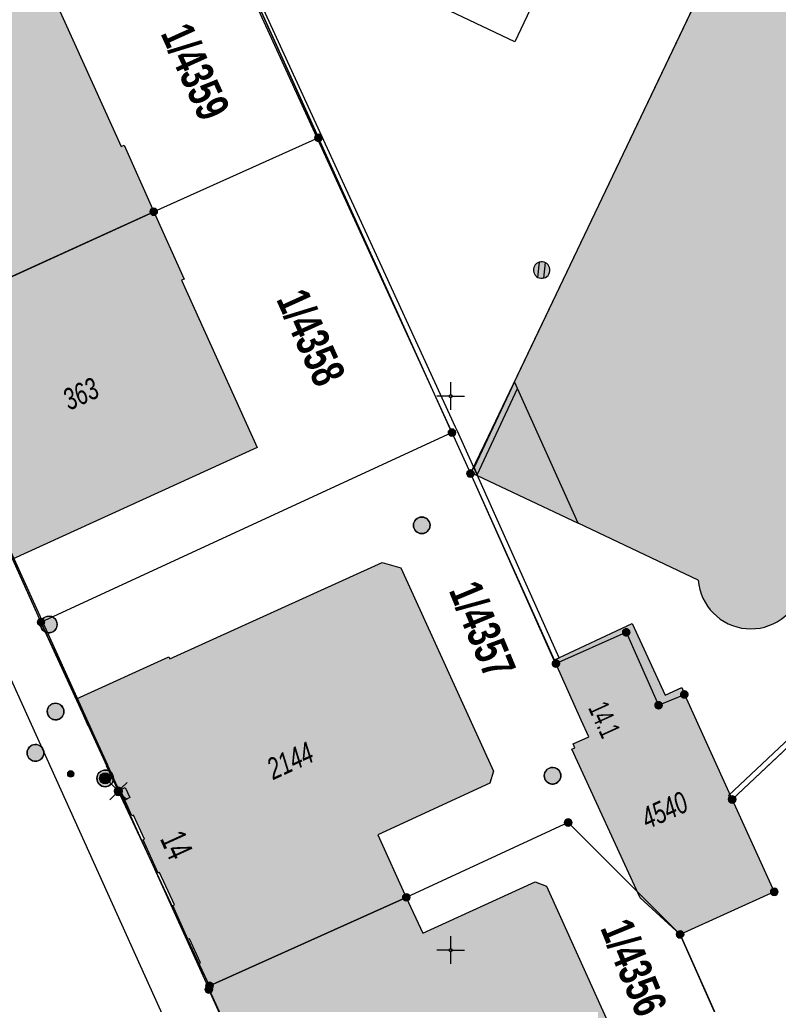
# Model space of a CAD drawing. Header units: metres. Extents: x 2695560 to 2696939, y 1260491 to 1262050.
# Tile 939 of 1005: x 2696507 to 2696541, y 1261772 to 1261817. Entities that reach past the tile are written whole.
import ezdxf

# ---------------------------------------------------------------- set-up
doc = ezdxf.new("R2010")
doc.units = ezdxf.units.M
doc.linetypes.add('AUSGEZOGEN', pattern=[0])
for name, color, linetype in [('XR$1$AV_Flächen (EO)', 7, 'AUSGEZOGEN'), ('XR$1$AV_Gebäudeflächen (BB)', 7, 'AUSGEZOGEN'), ('XR$1$AV_Gebäudeflächen ut.', 7, 'AUSGEZOGEN'), ('XR$1$AV_Grenzpunkte', 7, 'AUSGEZOGEN'), ('XR$1$AV_Grundstück-Nr.', 7, 'AUSGEZOGEN'), ('XR$1$AV_Haus-Nr.', 7, 'AUSGEZOGEN'), ('XR$1$AV_Koordinatennetzpunkte', 7, 'AUSGEZOGEN'), ('XR$1$AV_Linien (BB)', 7, 'AUSGEZOGEN'), ('XR$1$AV_Versicherung-Nr.', 7, 'AUSGEZOGEN'), ('XR$1$AW_LK_Schachtdeckel', 24, 'AUSGEZOGEN'), ('XR$1$EW_LK_Knoten', 1, 'AUSGEZOGEN'), ('XR$1$Liegenschaftsgrenzen', 7, 'AUSGEZOGEN'), ('XR$1$PFAV', 255, 'AUSGEZOGEN'), ('XR$1$PFAW', 255, 'AUSGEZOGEN'), ('XR$1$PFEW', 255, 'AUSGEZOGEN'), ('XR$1$PFWA', 255, 'AUSGEZOGEN'), ('XR$1$RAEW', 8, 'AUSGEZOGEN'), ('XR$1$RP_Abstandslinie', 7, 'AUSGEZOGEN'), ('XR$1$WA_LK_Hydrant', 171, 'AUSGEZOGEN')]:
    doc.layers.add(name, color=color, linetype=linetype)
doc.styles.add('ARIAL', font='arial.ttf')

# ---------------------------------------------------------------- blocks, each defined once
blk = doc.blocks.new('COMPLEXOBJECT_389')
at = {"layer": 'XR$1$AV_Linien (BB)', "color": 7, "linetype": 'AUSGEZOGEN', "transparency": 33554687}
blk.add_lwpolyline([(6527.227, 11738.355), (6503.552, 11790.779), (6486.127, 11829.209)], dxfattribs=at)
blk = doc.blocks.new('COMPLEXOBJECT_396')
at = {"layer": 'XR$1$AV_Linien (BB)', "color": 7, "linetype": 'AUSGEZOGEN', "transparency": 33554687}
blk.add_line((6550.479, 11803.165), (6547.291, 11804.681), dxfattribs=at)
for points in [[(6544.481, 11803.636), (6543.582, 11801.749), (6545.451, 11800.859), (6545.189, 11800.308), (6542.071, 11793.763), (6540.694, 11790.873)], [(6536.173, 11791.699), (6530.757, 11794.262), (6527.873, 11800.639)]]:
    blk.add_lwpolyline(points, dxfattribs=at)
for centre, radius, start, end in [((6545.342, 11805.614), 2.161, 290.6534, 334.4156), ((6545.346, 11805.605), 2.151, 246.2749, 290.6192), ((6538.539, 11791.869), 2.372, 184.0997, 265.1115), ((6538.54, 11791.87), 2.374, 305.2278, 335.1611), ((6538.54, 11791.869), 2.373, 265.0932, 305.232)]:
    blk.add_arc(centre, radius, start, end, dxfattribs=at)
blk = doc.blocks.new('COMPLEXOBJECT_397')
at = {"layer": 'XR$1$AV_Linien (BB)', "color": 7, "linetype": 'AUSGEZOGEN', "transparency": 33554687}
for points in [[(6527.873, 11800.639), (6541.482, 11829.176), (6553.928, 11823.241)], [(6555.095, 11821.288), (6558.011, 11819.834), (6558.585, 11821.007), (6558.904, 11820.882)]]:
    blk.add_lwpolyline(points, dxfattribs=at)
for centre, radius, start, end in [((6551.92, 11820.719), 3.224, 33.0921, 51.4777), ((6551.926, 11820.717), 3.22, 10.2197, 33.1839)]:
    blk.add_arc(centre, radius, start, end, dxfattribs=at)
blk = doc.blocks.new('BAV15')
at = {"layer": 'XR$1$PFAV', "transparency": 33554687}
blk.add_hatch(color=7, dxfattribs=at).paths.add_polyline_path([(0.5, 0), (0.49, 0.1), (0.46, 0.2), (0.41, 0.29), (0.34, 0.36), (0.26, 0.42), (0.17, 0.47), (0.08, 0.49), (-0.03, 0.5), (-0.13, 0.48), (-0.22, 0.45), (-0.31, 0.4), (-0.38, 0.33), (-0.44, 0.24), (-0.48, 0.15), (-0.5, 0.05), (-0.5, -0.05), (-0.48, -0.15), (-0.44, -0.24), (-0.38, -0.33), (-0.31, -0.4), (-0.22, -0.45), (-0.13, -0.48), (-0.03, -0.5), (0.08, -0.49), (0.17, -0.47), (0.26, -0.42), (0.34, -0.36), (0.41, -0.29), (0.46, -0.2), (0.49, -0.1)])
at = {"color": 7, "transparency": 33554687}
for start, end in [(90, 270), (270, 90)]:
    blk.add_arc((0, 0), 0.5, start, end, dxfattribs=at)
at = {"layer": 'XR$1$PFAV', "transparency": 33554687}
blk.add_circle((0, 0), 0.5, dxfattribs=at)
blk = doc.blocks.new('BWAV20')
at = {"true_color": 0x000000, "transparency": 33554687}
blk.add_hatch(color=18, dxfattribs=at).paths.add_polyline_path([(0.17, 0), (0.16, 0.03), (0.15, 0.07), (0.14, 0.1), (0.11, 0.12), (0.09, 0.14), (0.06, 0.16), (0.03, 0.16), (-0.01, 0.17), (-0.04, 0.16), (-0.07, 0.15), (-0.1, 0.13), (-0.13, 0.11), (-0.15, 0.08), (-0.16, 0.05), (-0.17, 0.02), (-0.17, -0.02), (-0.16, -0.05), (-0.15, -0.08), (-0.13, -0.11), (-0.1, -0.13), (-0.07, -0.15), (-0.04, -0.16), (-0.01, -0.17), (0.03, -0.16), (0.06, -0.16), (0.09, -0.14), (0.11, -0.12), (0.14, -0.1), (0.15, -0.07), (0.16, -0.03)])
at = {"layer": 'XR$1$PFAV', "transparency": 33554687}
blk.add_hatch(color=7, dxfattribs=at).paths.add_polyline_path([(0.5, 0), (0.49, 0.1), (0.46, 0.2), (0.41, 0.29), (0.34, 0.36), (0.26, 0.42), (0.17, 0.47), (0.08, 0.49), (-0.03, 0.5), (-0.13, 0.48), (-0.22, 0.45), (-0.31, 0.4), (-0.38, 0.33), (-0.44, 0.24), (-0.48, 0.15), (-0.5, 0.05), (-0.5, -0.05), (-0.48, -0.15), (-0.44, -0.24), (-0.38, -0.33), (-0.31, -0.4), (-0.22, -0.45), (-0.13, -0.48), (-0.03, -0.5), (0.08, -0.49), (0.17, -0.47), (0.26, -0.42), (0.34, -0.36), (0.41, -0.29), (0.46, -0.2), (0.49, -0.1)])
blk = doc.blocks.new('BWAV19')
at = {"layer": 'XR$1$PFAV', "transparency": 33554687}
blk.add_hatch(color=7, dxfattribs=at).paths.add_polyline_path([(0, 0.24), (-0.024, 0.239), (-0.048, 0.235), (-0.072, 0.229), (-0.095, 0.221), (-0.116, 0.21), (-0.137, 0.197), (-0.156, 0.182), (-0.174, 0.165), (-0.19, 0.147), (-0.204, 0.127), (-0.215, 0.106), (-0.225, 0.083), (-0.232, 0.06), (-0.237, 0.036), (-0.24, 0.012), (-0.24, -0.012), (-0.237, -0.036), (-0.232, -0.06), (-0.225, -0.083), (-0.215, -0.106), (-0.204, -0.127), (-0.19, -0.147), (-0.174, -0.165), (-0.156, -0.182), (-0.137, -0.197), (-0.116, -0.21), (-0.095, -0.221), (-0.072, -0.229), (-0.048, -0.235), (-0.024, -0.239), (0, -0.24), (0.024, -0.239), (0.048, -0.235), (0.072, -0.229), (0.095, -0.221), (0.116, -0.21), (0.137, -0.197), (0.156, -0.182), (0.174, -0.165), (0.19, -0.147), (0.204, -0.127), (0.215, -0.106), (0.225, -0.083), (0.232, -0.06), (0.237, -0.036), (0.24, -0.012), (0.24, 0.012), (0.237, 0.036), (0.232, 0.06), (0.225, 0.083), (0.215, 0.106), (0.204, 0.127), (0.19, 0.147), (0.174, 0.165), (0.156, 0.182), (0.137, 0.197), (0.116, 0.21), (0.095, 0.221), (0.072, 0.229), (0.048, 0.235), (0.024, 0.239)])
at = {"color": 7, "transparency": 33554687}
for p, q in [((-0.5, 0.5), (-0.17, 0.17)), ((0.17, 0.17), (0.5, 0.5)), ((-0.5, -0.5), (-0.17, -0.17)), ((0.17, -0.17), (0.5, -0.5))]:
    blk.add_line(p, q, dxfattribs=at)
for start, end in [(90, 270), (270, 90)]:
    blk.add_arc((0, 0), 0.24, start, end, dxfattribs=at)
blk = doc.blocks.new('BAV2041')
at = {"color": 7, "transparency": 33554687}
for p, q in [((0, 0.5), (0, 0.05)), ((-0.05, 0), (-0.5, 0)), ((0.05, 0), (0.5, 0)), ((0, -0.05), (0, -0.5))]:
    blk.add_line(p, q, dxfattribs=at)
blk.add_circle((0, 0), 0.05, dxfattribs=at)
for start, end in [(90, 270), (270, 90)]:
    blk.add_arc((0, 0), 0.05, start, end, dxfattribs=at)
blk = doc.blocks.new('BAW2082')
at = {"layer": 'XR$1$PFAW', "transparency": 33554687}
blk.add_hatch(color=7, dxfattribs=at).paths.add_polyline_path([(0.509, -0.003), (0.499, 0.098), (0.469, 0.194), (0.42, 0.283), (0.354, 0.359), (0.274, 0.421), (0.183, 0.466), (0.085, 0.491), (-0.016, 0.496), (-0.116, 0.481), (-0.211, 0.446), (-0.297, 0.392), (-0.37, 0.323), (-0.428, 0.24), (-0.468, 0.147), (-0.488, 0.047), (-0.488, -0.054), (-0.468, -0.153), (-0.428, -0.246), (-0.37, -0.329), (-0.297, -0.398), (-0.211, -0.452), (-0.116, -0.487), (-0.016, -0.502), (0.085, -0.497), (0.183, -0.472), (0.274, -0.427), (0.354, -0.366), (0.42, -0.289), (0.469, -0.2), (0.499, -0.104)])
at = {"transparency": 33554687}
for start, end in [(91.19481, 268.80519), (268.80519, 91.19481)]:
    blk.add_arc((0.01, 0), 0.5, start, end, dxfattribs=at)
at = {"layer": 'XR$1$PFAW', "transparency": 33554687}
blk.add_circle((0.009, -0.003), 0.5, dxfattribs=at)
blk = doc.blocks.new('BAW2090')
at = {"layer": 'XR$1$PFAW', "lineweight": 25, "transparency": 33554687}
blk.add_hatch(color=7, dxfattribs=at).paths.add_polyline_path([(0.5, 0), (0.49, 0.101), (0.459, 0.197), (0.41, 0.286), (0.344, 0.362), (0.264, 0.424), (0.174, 0.469), (0.076, 0.494), (-0.025, 0.499), (-0.125, 0.484), (-0.22, 0.449), (-0.306, 0.395), (-0.379, 0.326), (-0.437, 0.243), (-0.477, 0.15), (-0.497, 0.051), (-0.497, -0.051), (-0.477, -0.15), (-0.437, -0.243), (-0.379, -0.326), (-0.306, -0.395), (-0.22, -0.449), (-0.125, -0.484), (-0.025, -0.499), (0.076, -0.494), (0.174, -0.469), (0.264, -0.424), (0.344, -0.362), (0.41, -0.286), (0.459, -0.197), (0.49, -0.101)])
at = {"lineweight": 25, "transparency": 33554687}
for p, q in [((-0.177, 0.468), (-0.177, -0.468)), ((0.179, 0.467), (0.177, -0.468))]:
    blk.add_line(p, q, dxfattribs=at)
for start, end in [(90, 180), (180, 270), (0, 90), (270, 0)]:
    blk.add_arc((0, 0), 0.5, start, end, dxfattribs=at)
blk = doc.blocks.new('BAW2088')
at = {"layer": 'XR$1$PFAW', "transparency": 33554687}
blk.add_hatch(color=253, dxfattribs=at).paths.add_polyline_path([(0.51, 0), (0.5, 0.101), (0.47, 0.197), (0.421, 0.286), (0.355, 0.362), (0.275, 0.424), (0.184, 0.469), (0.086, 0.494), (-0.015, 0.499), (-0.115, 0.484), (-0.21, 0.449), (-0.296, 0.395), (-0.369, 0.326), (-0.427, 0.243), (-0.467, 0.15), (-0.487, 0.051), (-0.487, -0.051), (-0.467, -0.15), (-0.427, -0.243), (-0.369, -0.326), (-0.296, -0.395), (-0.21, -0.449), (-0.115, -0.484), (-0.015, -0.499), (0.086, -0.494), (0.184, -0.469), (0.275, -0.424), (0.355, -0.362), (0.421, -0.286), (0.47, -0.197), (0.5, -0.101)])
at = {"transparency": 33554687}
for start, end in [(91.19481, 268.80519), (268.80519, 91.19481)]:
    blk.add_arc((0.01, 0), 0.5, start, end, dxfattribs=at)
at = {"layer": 'XR$1$PFAW', "transparency": 33554687}
blk.add_circle((0.01, 0), 0.5, dxfattribs=at)
blk = doc.blocks.new('BWA2009')
at = {"true_color": 0x000000, "transparency": 33554687}
blk.add_hatch(color=18, dxfattribs=at).paths.add_polyline_path([(0.333, 0), (0.327, 0.067), (0.306, 0.131), (0.274, 0.19), (0.23, 0.242), (0.176, 0.283), (0.116, 0.313), (0.05, 0.329), (-0.017, 0.333), (-0.084, 0.323), (-0.147, 0.299), (-0.204, 0.264), (-0.253, 0.217), (-0.291, 0.162), (-0.318, 0.1), (-0.332, 0.034), (-0.332, -0.034), (-0.318, -0.1), (-0.291, -0.162), (-0.253, -0.217), (-0.204, -0.264), (-0.147, -0.299), (-0.084, -0.323), (-0.017, -0.333), (0.05, -0.329), (0.116, -0.313), (0.176, -0.283), (0.23, -0.242), (0.274, -0.19), (0.306, -0.131), (0.327, -0.067)])
at = {"layer": 'XR$1$PFWA', "transparency": 33554687}
blk.add_hatch(color=7, dxfattribs=at).paths.add_polyline_path([(0.5, 0), (0.49, 0.101), (0.459, 0.197), (0.41, 0.286), (0.344, 0.362), (0.264, 0.424), (0.174, 0.469), (0.076, 0.494), (-0.025, 0.499), (-0.125, 0.484), (-0.22, 0.449), (-0.306, 0.395), (-0.379, 0.326), (-0.437, 0.243), (-0.477, 0.15), (-0.497, 0.051), (-0.497, -0.051), (-0.477, -0.15), (-0.437, -0.243), (-0.379, -0.326), (-0.306, -0.395), (-0.22, -0.449), (-0.125, -0.484), (-0.025, -0.499), (0.076, -0.494), (0.174, -0.469), (0.264, -0.424), (0.344, -0.362), (0.41, -0.286), (0.459, -0.197), (0.49, -0.101)])
at = {"transparency": 33554687}
blk.add_circle((0, 0), 0.333, dxfattribs=at)
for start, end in [(90, 180), (180, 270), (0, 90), (270, 0)]:
    blk.add_arc((0, 0), 0.5, start, end, dxfattribs=at)
at = {"layer": 'XR$1$PFWA', "transparency": 33554687}
blk.add_circle((0, 0), 0.5, dxfattribs=at)
blk = doc.blocks.new('BEW957')
at = {"layer": 'XR$1$RAEW', "transparency": 33554687}
blk.add_hatch(color=1, dxfattribs=at).paths.add_polyline_path([(-0.5, 0), (-0.5, -0.05), (-0.49, -0.1), (-0.48, -0.15), (-0.46, -0.2), (-0.44, -0.24), (-0.41, -0.29), (-0.38, -0.33), (-0.34, -0.36), (-0.31, -0.4), (-0.26, -0.42), (-0.22, -0.45), (-0.17, -0.47), (-0.13, -0.48), (-0.08, -0.49), (-0.03, -0.5), (0.03, -0.5), (0.08, -0.49), (0.13, -0.48), (0.17, -0.47), (0.22, -0.45), (0.26, -0.42), (0.31, -0.4), (0.34, -0.36), (0.38, -0.33), (0.41, -0.29), (0.44, -0.24), (0.46, -0.2), (0.48, -0.15), (0.49, -0.1), (0.5, -0.05), (0.5, 0), (0.5, 0.05), (0.49, 0.1), (0.48, 0.15), (0.46, 0.2), (0.44, 0.24), (0.41, 0.29), (0.38, 0.33), (0.34, 0.36), (0.31, 0.4), (0.26, 0.42), (0.22, 0.45), (0.17, 0.47), (0.13, 0.48), (0.08, 0.49), (0.03, 0.5), (-0.03, 0.5), (-0.08, 0.49), (-0.13, 0.48), (-0.17, 0.47), (-0.22, 0.45), (-0.26, 0.42), (-0.31, 0.4), (-0.34, 0.36), (-0.38, 0.33), (-0.41, 0.29), (-0.44, 0.24), (-0.46, 0.2), (-0.48, 0.15), (-0.49, 0.1), (-0.5, 0.05)])
at = {"color": 1, "transparency": 33554687}
for start, end in [(90, 180), (180, 270), (0, 90), (270, 0)]:
    blk.add_arc((0, 0), 0.5, start, end, dxfattribs=at)
at = {"layer": 'XR$1$RAEW', "color": 1, "transparency": 33554687}
blk.add_circle((0, 0), 0.5, dxfattribs=at)
blk = doc.blocks.new('BEWLP2514')
at = {"layer": 'XR$1$PFEW', "transparency": 33554687}
blk.add_hatch(color=7, dxfattribs=at).paths.add_polyline_path([(0.5, 0), (-0.5, 0), (-0.5, -0.5), (0.5, -0.5)])
at = {"color": 1, "transparency": 33554687}
blk.add_lwpolyline([(-0.5, 0), (0.5, 0), (0.5, -0.5), (-0.5, -0.5), (-0.5, 0)], close=True, dxfattribs=at)
at = {"layer": 'XR$1$PFEW', "transparency": 33554687}
for p, q in [((-0.5, -0.5), (-0.5, 0)), ((-0.5, 0), (0.5, 0)), ((0.5, 0), (0.5, -0.5)), ((0.5, -0.5), (-0.5, -0.5))]:
    blk.add_line(p, q, dxfattribs=at)

msp = doc.modelspace()

# ---------------------------------------------------------------- hatches: boundary and pattern name
at = {"layer": 'XR$1$AV_Gebäudeflächen (BB)', "true_color": 0xd2d2d2, "transparency": 33554687}
for points in [[(2696551.449, 1261802.975), (2696559.874, 1261820.692), (2696559.555, 1261820.817), (2696558.981, 1261819.644), (2696556.065, 1261821.098), (2696556.057, 1261821.139), (2696556.049, 1261821.18), (2696556.04, 1261821.22), (2696556.031, 1261821.261), (2696556.021, 1261821.302), (2696556.011, 1261821.342), (2696556, 1261821.382), (2696555.989, 1261821.422), (2696555.977, 1261821.462), (2696555.965, 1261821.502), (2696555.952, 1261821.541), (2696555.939, 1261821.581), (2696555.925, 1261821.62), (2696555.91, 1261821.659), (2696555.896, 1261821.698), (2696555.88, 1261821.737), (2696555.864, 1261821.775), (2696555.848, 1261821.813), (2696555.831, 1261821.851), (2696555.814, 1261821.889), (2696555.796, 1261821.927), (2696555.777, 1261821.964), (2696555.759, 1261822.001), (2696555.739, 1261822.038), (2696555.719, 1261822.075), (2696555.699, 1261822.111), (2696555.678, 1261822.147), (2696555.657, 1261822.183), (2696555.636, 1261822.219), (2696555.614, 1261822.254), (2696555.591, 1261822.289), (2696555.573, 1261822.317), (2696555.554, 1261822.345), (2696555.535, 1261822.372), (2696555.516, 1261822.399), (2696555.496, 1261822.426), (2696555.477, 1261822.453), (2696555.456, 1261822.48), (2696555.436, 1261822.506), (2696555.416, 1261822.533), (2696555.395, 1261822.559), (2696555.374, 1261822.584), (2696555.352, 1261822.61), (2696555.33, 1261822.635), (2696555.309, 1261822.661), (2696555.286, 1261822.685), (2696555.264, 1261822.71), (2696555.241, 1261822.735), (2696555.218, 1261822.759), (2696555.195, 1261822.783), (2696555.172, 1261822.807), (2696555.148, 1261822.83), (2696555.124, 1261822.853), (2696555.1, 1261822.876), (2696555.075, 1261822.899), (2696555.051, 1261822.922), (2696555.026, 1261822.944), (2696555.001, 1261822.966), (2696554.975, 1261822.987), (2696554.95, 1261823.009), (2696554.924, 1261823.03), (2696554.898, 1261823.051), (2696542.452, 1261828.986), (2696528.843, 1261800.449), (2696531.727, 1261794.072), (2696537.143, 1261791.509), (2696537.153, 1261791.401), (2696537.168, 1261791.294), (2696537.188, 1261791.188), (2696537.213, 1261791.083), (2696537.243, 1261790.978), (2696537.277, 1261790.876), (2696537.316, 1261790.775), (2696537.359, 1261790.676), (2696537.407, 1261790.579), (2696537.46, 1261790.484), (2696537.516, 1261790.392), (2696537.577, 1261790.302), (2696537.642, 1261790.216), (2696537.71, 1261790.132), (2696537.783, 1261790.052), (2696537.859, 1261789.975), (2696537.938, 1261789.901), (2696538.021, 1261789.831), (2696538.107, 1261789.765), (2696538.195, 1261789.704), (2696538.287, 1261789.646), (2696538.381, 1261789.592), (2696538.477, 1261789.543), (2696538.575, 1261789.498), (2696538.676, 1261789.458), (2696538.778, 1261789.422), (2696538.882, 1261789.391), (2696538.986, 1261789.365), (2696539.093, 1261789.343), (2696539.199, 1261789.327), (2696539.307, 1261789.315), (2696539.36, 1261789.311), (2696539.414, 1261789.308), (2696539.468, 1261789.307), (2696539.521, 1261789.306), (2696539.575, 1261789.307), (2696539.628, 1261789.309), (2696539.682, 1261789.313), (2696539.735, 1261789.317), (2696539.789, 1261789.323), (2696539.842, 1261789.33), (2696539.895, 1261789.338), (2696539.948, 1261789.347), (2696540, 1261789.358), (2696540.053, 1261789.369), (2696540.105, 1261789.382), (2696540.157, 1261789.396), (2696540.208, 1261789.411), (2696540.259, 1261789.428), (2696540.31, 1261789.445), (2696540.36, 1261789.464), (2696540.41, 1261789.484), (2696540.459, 1261789.504), (2696540.508, 1261789.526), (2696540.557, 1261789.55), (2696540.604, 1261789.574), (2696540.652, 1261789.599), (2696540.698, 1261789.625), (2696540.745, 1261789.653), (2696540.79, 1261789.681), (2696540.835, 1261789.711), (2696540.879, 1261789.741), (2696540.911, 1261789.764), (2696540.944, 1261789.788), (2696540.975, 1261789.813), (2696541.007, 1261789.838), (2696541.037, 1261789.863), (2696541.068, 1261789.889), (2696541.098, 1261789.916), (2696541.127, 1261789.943), (2696541.156, 1261789.97), (2696541.185, 1261789.998), (2696541.213, 1261790.027), (2696541.241, 1261790.056), (2696541.268, 1261790.085), (2696541.294, 1261790.115), (2696541.32, 1261790.145), (2696541.346, 1261790.176), (2696541.371, 1261790.207), (2696541.396, 1261790.239), (2696541.42, 1261790.271), (2696541.443, 1261790.303), (2696541.466, 1261790.336), (2696541.489, 1261790.369), (2696541.51, 1261790.402), (2696541.532, 1261790.436), (2696541.552, 1261790.471), (2696541.572, 1261790.505), (2696541.592, 1261790.54), (2696541.611, 1261790.575), (2696541.629, 1261790.611), (2696541.647, 1261790.647), (2696541.664, 1261790.683), (2696543.041, 1261793.573), (2696546.159, 1261800.118), (2696546.421, 1261800.669), (2696544.552, 1261801.559), (2696545.451, 1261803.446), (2696545.5, 1261803.425), (2696545.55, 1261803.405), (2696545.601, 1261803.387), (2696545.652, 1261803.37), (2696545.703, 1261803.354), (2696545.755, 1261803.339), (2696545.807, 1261803.326), (2696545.859, 1261803.313), (2696545.912, 1261803.303), (2696545.964, 1261803.293), (2696546.017, 1261803.285), (2696546.071, 1261803.278), (2696546.124, 1261803.273), (2696546.178, 1261803.269), (2696546.231, 1261803.266), (2696546.285, 1261803.264), (2696546.339, 1261803.264), (2696546.392, 1261803.266), (2696546.446, 1261803.268), (2696546.5, 1261803.272), (2696546.553, 1261803.277), (2696546.606, 1261803.284), (2696546.659, 1261803.292), (2696546.712, 1261803.301), (2696546.765, 1261803.311), (2696546.817, 1261803.323), (2696546.87, 1261803.337), (2696546.921, 1261803.351), (2696546.973, 1261803.367), (2696547.024, 1261803.384), (2696547.074, 1261803.402), (2696547.124, 1261803.421), (2696547.173, 1261803.442), (2696547.221, 1261803.464), (2696547.269, 1261803.487), (2696547.317, 1261803.511), (2696547.364, 1261803.536), (2696547.41, 1261803.563), (2696547.455, 1261803.59), (2696547.5, 1261803.619), (2696547.544, 1261803.649), (2696547.588, 1261803.68), (2696547.63, 1261803.712), (2696547.672, 1261803.745), (2696547.713, 1261803.779), (2696547.753, 1261803.814), (2696547.792, 1261803.85), (2696547.831, 1261803.887), (2696547.868, 1261803.925), (2696547.904, 1261803.964), (2696547.94, 1261804.003), (2696547.975, 1261804.044), (2696548.008, 1261804.085), (2696548.04, 1261804.127), (2696548.072, 1261804.17), (2696548.102, 1261804.214), (2696548.132, 1261804.259), (2696548.16, 1261804.304), (2696548.187, 1261804.35), (2696548.213, 1261804.396), (2696548.237, 1261804.443), (2696548.261, 1261804.491)], [(2696501.435, 1261803.05), (2696512.575, 1261808.13), (2696511.242, 1261811.129), (2696511.106, 1261811.067), (2696507.691, 1261818.631), (2696496.647, 1261813.643)], [(2696512.575, 1261808.13), (2696501.435, 1261803.05), (2696506.212, 1261792.447), (2696517.235, 1261797.491), (2696513.829, 1261805.035), (2696513.943, 1261805.087)], [(2696515.09, 1261773.2), (2696523.97, 1261777.19), (2696522.679, 1261780.01), (2696527.745, 1261782.336), (2696527.899, 1261782.89), (2696523.73, 1261792.064), (2696522.885, 1261792.306), (2696513.303, 1261787.951), (2696513.263, 1261788.039), (2696509.099, 1261786.147), (2696509.615, 1261784.929), (2696509.679, 1261784.958), (2696510.511, 1261783.16), (2696510.447, 1261783.131), (2696510.98, 1261781.98), (2696511.07, 1261782.021), (2696511.594, 1261780.873), (2696511.657, 1261780.902), (2696512.156, 1261779.809), (2696512.092, 1261779.779), (2696512.777, 1261778.276), (2696512.841, 1261778.305), (2696513.505, 1261776.847), (2696513.441, 1261776.818), (2696514.12, 1261775.296), (2696514.184, 1261775.325), (2696514.685, 1261774.241), (2696514.617, 1261774.209)], [(2696536.32, 1261775.52), (2696540.57, 1261777.44), (2696538.67, 1261781.61), (2696536.513, 1261786.346), (2696536.397, 1261786.661), (2696535.653, 1261786.318), (2696534.164, 1261789.552), (2696530.632, 1261787.893), (2696530.72, 1261787.74), (2696531.86, 1261785.189), (2696532.202, 1261784.434), (2696531.49, 1261784.111), (2696531.568, 1261783.942), (2696531.434, 1261783.881), (2696534.52, 1261777.171)], [(2696523.97, 1261777.19), (2696515.09, 1261773.2), (2696515.06, 1261773.03), (2696515.709, 1261771.599), (2696515.772, 1261771.628), (2696516.269, 1261770.489), (2696516.205, 1261770.46), (2696517.15, 1261768.42), (2696517.246, 1261768.463), (2696517.665, 1261767.539), (2696517.726, 1261767.566), (2696518.224, 1261766.467), (2696518.158, 1261766.437), (2696518.432, 1261765.833), (2696518.493, 1261765.861), (2696518.991, 1261764.762), (2696518.924, 1261764.732), (2696519.9, 1261762.58), (2696534.17, 1261769.1), (2696530.287, 1261777.69), (2696529.776, 1261777.885), (2696524.71, 1261775.57)]]:
    msp.add_hatch(color=254, dxfattribs=at).paths.add_polyline_path(points)
at = {"layer": 'XR$1$AV_Gebäudeflächen ut.', "true_color": 0xf5f5f5, "transparency": 33554687}
msp.add_hatch(color=7, dxfattribs=at).paths.add_polyline_path([(2696526.885, 1261796.363), (2696531.727, 1261794.072), (2696528.843, 1261800.449)])

# ---------------------------------------------------------------- linework, layer by layer
at = {"layer": 'XR$1$AV_Flächen (EO)', "color": 7, "linetype": 'AUSGEZOGEN', "transparency": 33554687}
for p, q in [((2696528.843, 1261800.449), (2696526.885, 1261796.363)), ((2696531.727, 1261794.072), (2696528.843, 1261800.449)), ((2696526.885, 1261796.363), (2696531.727, 1261794.072))]:
    msp.add_line(p, q, dxfattribs=at)
for points in [[(2696511.358, 1261830.076), (2696514.021, 1261824.401), (2696525.964, 1261798.306), (2696526.03, 1261798.16), (2696526.861, 1261796.313), (2696530.632, 1261787.893), (2696530.86, 1261787.995), (2696527.159, 1261796.258), (2696527.024, 1261796.559), (2696526.258, 1261798.262), (2696526.192, 1261798.408), (2696507.839, 1261838.37), (2696507.602, 1261838.263), (2696511.358, 1261830.076)], [(2696528.979, 1261800.149), (2696528.843, 1261800.449), (2696527.037, 1261796.586), (2696527.159, 1261796.258), (2696528.979, 1261800.149)], [(2696545.24, 1261787.79), (2696545.068, 1261787.972), (2696538.499, 1261781.792), (2696538.67, 1261781.61), (2696545.24, 1261787.79)]]:
    msp.add_lwpolyline(points, close=True, dxfattribs=at)
at = {"layer": 'XR$1$AV_Linien (BB)', "color": 7, "linetype": 'AUSGEZOGEN', "transparency": 33554687}
for p, q in [((2696501.435, 1261803.05), (2696512.575, 1261808.13)), ((2696506.212, 1261792.447), (2696507.49, 1261789.61)), ((2696507.49, 1261789.61), (2696509.099, 1261786.147)), ((2696515.09, 1261773.2), (2696523.97, 1261777.19))]:
    msp.add_line(p, q, dxfattribs=at)
for points in [[(2696538.917, 1261837.003), (2696528.868, 1261815.793), (2696520.366, 1261819.848), (2696516.695, 1261827.945)], [(2696507.49, 1261789.61), (2696526.03, 1261798.16), (2696520.01, 1261811.46), (2696514.13, 1261824.45), (2696514.021, 1261824.401)], [(2696507.691, 1261818.631), (2696511.106, 1261811.067), (2696511.242, 1261811.129), (2696512.575, 1261808.13)], [(2696512.575, 1261808.13), (2696513.943, 1261805.087), (2696513.829, 1261805.035), (2696517.235, 1261797.491), (2696506.212, 1261792.447)], [(2696528.843, 1261800.449), (2696526.861, 1261796.313), (2696530.632, 1261787.893)], [(2696509.099, 1261786.147), (2696513.263, 1261788.039), (2696513.303, 1261787.951), (2696522.885, 1261792.306), (2696523.73, 1261792.064), (2696527.899, 1261782.89), (2696527.745, 1261782.336), (2696522.679, 1261780.01), (2696523.97, 1261777.19)], [(2696530.632, 1261787.893), (2696534.164, 1261789.552), (2696535.653, 1261786.318), (2696536.397, 1261786.661), (2696536.513, 1261786.346), (2696538.67, 1261781.61), (2696540.57, 1261777.44), (2696536.32, 1261775.52)], [(2696536.32, 1261775.52), (2696534.52, 1261777.171), (2696531.434, 1261783.881), (2696531.568, 1261783.942), (2696531.49, 1261784.111), (2696532.202, 1261784.434), (2696531.86, 1261785.189), (2696530.72, 1261787.74), (2696530.632, 1261787.893)], [(2696515.09, 1261773.2), (2696514.617, 1261774.209), (2696514.685, 1261774.241), (2696514.184, 1261775.325), (2696514.12, 1261775.296), (2696513.441, 1261776.818), (2696513.505, 1261776.847), (2696512.841, 1261778.305), (2696512.777, 1261778.276), (2696512.092, 1261779.779), (2696512.156, 1261779.809), (2696511.657, 1261780.902), (2696511.594, 1261780.873), (2696511.07, 1261782.021), (2696510.98, 1261781.98), (2696510.447, 1261783.131), (2696510.511, 1261783.16), (2696509.679, 1261784.958), (2696509.615, 1261784.929), (2696509.099, 1261786.147)], [(2696523.97, 1261777.19), (2696524.71, 1261775.57), (2696529.776, 1261777.885), (2696530.287, 1261777.69), (2696534.17, 1261769.1)], [(2696536.32, 1261775.52), (2696538.35, 1261770.96), (2696543.16, 1261760.39), (2696550.73, 1261743.67)], [(2696519.9, 1261762.58), (2696518.924, 1261764.732), (2696518.991, 1261764.762), (2696518.493, 1261765.861), (2696518.432, 1261765.833), (2696518.158, 1261766.437), (2696518.224, 1261766.467), (2696517.726, 1261767.566), (2696517.665, 1261767.539), (2696517.246, 1261768.463), (2696517.15, 1261768.42), (2696516.205, 1261770.46), (2696516.269, 1261770.489), (2696515.772, 1261771.628), (2696515.709, 1261771.599), (2696515.06, 1261773.03), (2696515.09, 1261773.2)]]:
    msp.add_lwpolyline(points, dxfattribs=at)
at = {"layer": 'XR$1$Liegenschaftsgrenzen', "color": 7, "linetype": 'AUSGEZOGEN', "transparency": 33554687}
for p, q in [((2696544.931, 1261834.141), (2696526.861, 1261796.313)), ((2696514.13, 1261824.45), (2696520.01, 1261811.46)), ((2696526.03, 1261798.16), (2696520.01, 1261811.46)), ((2696501.435, 1261803.05), (2696507.49, 1261789.61)), ((2696507.49, 1261789.61), (2696526.03, 1261798.16)), ((2696526.03, 1261798.16), (2696526.861, 1261796.313)), ((2696538.67, 1261781.61), (2696545.24, 1261787.79)), ((2696538.35, 1261770.96), (2696536.32, 1261775.52))]:
    msp.add_line(p, q, dxfattribs=at)
for points in [[(2696520.01, 1261811.46), (2696512.575, 1261808.13), (2696501.435, 1261803.05)], [(2696526.861, 1261796.313), (2696530.72, 1261787.74), (2696533.89, 1261789.15), (2696535.35, 1261785.86), (2696536.513, 1261786.346), (2696538.67, 1261781.61)], [(2696515.09, 1261773.2), (2696510.98, 1261781.98), (2696507.49, 1261789.61)], [(2696538.67, 1261781.61), (2696540.57, 1261777.44), (2696536.32, 1261775.52)], [(2696536.32, 1261775.52), (2696531.27, 1261780.57), (2696523.97, 1261777.19), (2696515.09, 1261773.2)], [(2696515.09, 1261773.2), (2696515.06, 1261773.03), (2696517.15, 1261768.42), (2696519.9, 1261762.58)]]:
    msp.add_lwpolyline(points, dxfattribs=at)
at = {"layer": 'XR$1$RP_Abstandslinie', "color": 7, "linetype": 'AUSGEZOGEN', "transparency": 33554687}
msp.add_lwpolyline([(2696489.24, 1261830.01), (2696502.46, 1261800.85), (2696516.68, 1261769.48), (2696530.72, 1261738.52)], dxfattribs=at)

# ---------------------------------------------------------------- block references
at = {"layer": 'XR$1$AV_Grenzpunkte', "color": 7, "linetype": 'AUSGEZOGEN', "lineweight": -3, "transparency": 33554687}
for name, p, xscale, yscale in [('BAV15', (2696520.01, 1261811.46), 0.3249999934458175, 0.3249999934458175), ('BAV15', (2696512.575, 1261808.13), 0.3249999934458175, 0.3249999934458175), ('BAV15', (2696526.03, 1261798.16), 0.3249999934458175, 0.3249999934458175), ('BAV15', (2696526.861, 1261796.313), 0.3249999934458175, 0.3249999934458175), ('BAV15', (2696507.49, 1261789.61), 0.3249999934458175, 0.3249999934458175), ('BWAV20', (2696533.89, 1261789.15), 0.3899999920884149, 0.3899999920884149), ('BWAV20', (2696530.72, 1261787.74), 0.3899999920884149, 0.3899999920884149), ('BWAV20', (2696536.513, 1261786.346), 0.3899999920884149, 0.3899999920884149), ('BWAV20', (2696535.35, 1261785.86), 0.3899999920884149, 0.3899999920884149), ('BWAV19', (2696510.98, 1261781.98), 0.7800000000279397, 0.7800000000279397), ('BAV15', (2696538.67, 1261781.61), 0.3249999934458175, 0.3249999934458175), ('BAV15', (2696531.27, 1261780.57), 0.3249999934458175, 0.3249999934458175), ('BAV15', (2696523.97, 1261777.19), 0.3249999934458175, 0.3249999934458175), ('BAV15', (2696540.57, 1261777.44), 0.3249999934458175, 0.3249999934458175), ('BAV15', (2696536.32, 1261775.52), 0.3249999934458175, 0.3249999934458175), ('BAV15', (2696515.09, 1261773.2), 0.3249999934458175, 0.3249999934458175), ('BAV15', (2696515.06, 1261773.03), 0.3249999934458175, 0.3249999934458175)]:
    msp.add_blockref(name, p, dxfattribs=dict(at, xscale=xscale, yscale=yscale))
at = {"layer": 'XR$1$AV_Koordinatennetzpunkte', "color": 7, "linetype": 'AUSGEZOGEN', "lineweight": -3, "transparency": 33554687, "xscale": 1.25, "yscale": 1.25}
for p in [(2696525.97, 1261799.81), (2696525.97, 1261774.81)]:
    msp.add_blockref('BAV2041', p, dxfattribs=at)
at = {"layer": 'XR$1$AV_Linien (BB)', "color": 7, "linetype": 'AUSGEZOGEN', "lineweight": -3, "transparency": 33554687}
for name in ['COMPLEXOBJECT_389', 'COMPLEXOBJECT_397', 'COMPLEXOBJECT_396']:
    msp.add_blockref(name, (2690000.97, 1249999.81), dxfattribs=at)
at = {"layer": 'XR$1$AW_LK_Schachtdeckel', "color": 24, "linetype": 'AUSGEZOGEN', "lineweight": -3, "transparency": 33554687}
for name, p, xscale, yscale, rotation in [('BAW2090', (2696530.076, 1261805.498), 0.7499999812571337, 0.7499999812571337, 174.2792663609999), ('BAW2082', (2696507.85, 1261789.5), 0.7499999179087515, 0.7499999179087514, 162.294952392), ('BAW2082', (2696508.154, 1261785.577), 0.7499999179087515, 0.7499999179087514, 204.122131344), ('BAW2088', (2696507.237, 1261783.716), 0.7578193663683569, 0.7578193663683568, 294.143972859), ('BAW2082', (2696530.57, 1261782.67), 0.7499999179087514, 0.7499999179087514, 117.589141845)]:
    msp.add_blockref(name, p, dxfattribs=dict(at, xscale=xscale, yscale=yscale, rotation=rotation))
at = {"layer": 'XR$1$AW_LK_Schachtdeckel', "color": 24, "linetype": 'AUSGEZOGEN', "lineweight": -3, "transparency": 33554687, "xscale": 0.7499999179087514, "yscale": 0.7499999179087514}
msp.add_blockref('BAW2082', (2696524.66, 1261793.98), dxfattribs=at)
at = {"layer": 'XR$1$EW_LK_Knoten', "color": 1, "linetype": 'AUSGEZOGEN', "lineweight": -3, "transparency": 33554687, "xscale": 0.2749999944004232, "yscale": 0.2749999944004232}
msp.add_blockref('BEW957', (2696508.834, 1261782.763), dxfattribs=at)
at = {"layer": 'XR$1$EW_LK_Knoten', "color": 1, "linetype": 'AUSGEZOGEN', "lineweight": -3, "transparency": 33554687}
for name, p, xscale, yscale, rotation in [('BEW957', (2696508.834, 1261782.763), 0.2749999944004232, 0.2749999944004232, 270), ('BEWLP2514', (2696511.163, 1261781.817), 0.5, 0.5, 114.5826)]:
    msp.add_blockref(name, p, dxfattribs=dict(at, xscale=xscale, yscale=yscale, rotation=rotation))
at = {"layer": 'XR$1$WA_LK_Hydrant', "color": 171, "linetype": 'AUSGEZOGEN', "lineweight": -3, "transparency": 33554687, "xscale": 0.7499999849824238, "yscale": 0.7499999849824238, "rotation": 347.9228515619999}
msp.add_blockref('BWA2009', (2696510.385, 1261782.558), dxfattribs=at)

# ---------------------------------------------------------------- texts
at = {"layer": 'XR$1$AV_Grundstück-Nr.', "color": 7, "transparency": 33554687, "char_height": 1.48491, "width": 4.98214, "attachment_point": 5, "style": 'ARIAL'}
for s, insert, rotation in [('\\A1;{\\fArial|i0|b1;\\H1.484908;\\W0.700000;\\C7;1/4359}\\P', (2696514.444, 1261814.443), 294.363), ('\\A1;{\\fArial|i0|b1;\\H1.484908;\\W0.700000;\\C7;1/4358}\\P', (2696519.659, 1261802.45), 294.3549), ('\\A1;{\\fArial|i0|b1;\\H1.484908;\\W0.700000;\\C7;1/4357}\\P', (2696527.391, 1261789.262), 292.6026), ('\\A1;{\\fArial|i0|b1;\\H1.484908;\\W0.700000;\\C7;1/4356}\\P', (2696534.22, 1261774.022), 292.4748)]:
    msp.add_mtext(s, dxfattribs=dict(at, insert=insert, rotation=rotation))
at = {"layer": 'XR$1$AV_Haus-Nr.', "color": 7, "transparency": 33554687, "attachment_point": 8, "style": 'ARIAL'}
for s, insert, char_height, width, rotation in [('\\W0.63;14.1', (2696532.487, 1261785.018), 0.92968, 1.96781, 294.3738), ('\\W0.64;14', (2696513.079, 1261779.313), 1.1621, 1.59081, 294.507)]:
    msp.add_mtext(s, dxfattribs=dict(at, insert=insert, char_height=char_height, width=width, rotation=rotation))
at = {"layer": 'XR$1$AV_Versicherung-Nr.', "color": 7, "transparency": 33554687, "char_height": 0.96842, "attachment_point": 5, "style": 'ARIAL'}
for s, insert, width, rotation in [('\\A1;{\\fArial|i1|b0;\\H0.968418;\\W0.700000;\\C7;363}\\P', (2696509.281, 1261799.908), 1.93301, 24.588), ('\\A1;{\\fArial|i1|b0;\\H0.968418;\\W0.700000;\\C7;2144}\\P', (2696518.729, 1261783.362), 2.45636, 24.6591), ('\\A1;{\\fArial|i1|b0;\\H0.968418;\\W0.700000;\\C7;4540}\\P', (2696535.613, 1261781.121), 2.46457, 24.3108)]:
    msp.add_mtext(s, dxfattribs=dict(at, insert=insert, width=width, rotation=rotation))

doc.saveas('drawing.dxf')
